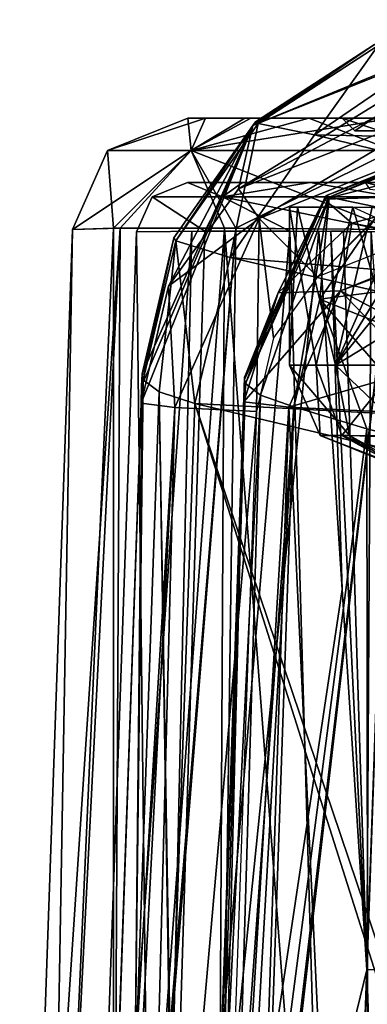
# Model space of a CAD drawing. Header units: inches. Extents: x -9.7 to 9.7, y -1.6 to 4.3.
# Tile 650 of 656: x -5.127 to -4.449, y 1.066 to 2.988. Entities that reach past the tile are written whole.
import ezdxf

# ---------------------------------------------------------------- set-up
doc = ezdxf.new("R2010")
doc.units = ezdxf.units.IN
doc.header["$LTSCALE"] = 101.851852
doc.header["$MEASUREMENT"] = 0
for name, color, linetype in [('1', 7, 'CONTINUOUS'), ('11', 7, 'CONTINUOUS'), ('118', 7, 'CONTINUOUS'), ('12', 7, 'CONTINUOUS'), ('127', 7, 'CONTINUOUS'), ('128', 7, 'CONTINUOUS'), ('132', 7, 'CONTINUOUS'), ('21', 7, 'CONTINUOUS'), ('23', 7, 'CONTINUOUS'), ('230', 7, 'CONTINUOUS'), ('231', 7, 'CONTINUOUS'), ('236', 7, 'CONTINUOUS'), ('237', 7, 'CONTINUOUS'), ('3', 7, 'CONTINUOUS'), ('4', 7, 'CONTINUOUS'), ('484', 7, 'CONTINUOUS'), ('489', 7, 'CONTINUOUS'), ('526', 7, 'CONTINUOUS'), ('527', 7, 'CONTINUOUS'), ('568', 7, 'CONTINUOUS'), ('569', 7, 'CONTINUOUS'), ('575', 7, 'CONTINUOUS'), ('580', 7, 'CONTINUOUS'), ('6', 7, 'CONTINUOUS'), ('8922', 7, 'CONTINUOUS'), ('8923', 7, 'CONTINUOUS'), ('8925', 7, 'CONTINUOUS'), ('8927', 7, 'CONTINUOUS'), ('8930', 7, 'CONTINUOUS'), ('8931', 7, 'CONTINUOUS'), ('8933', 7, 'CONTINUOUS'), ('9', 7, 'CONTINUOUS'), ('9024', 7, 'CONTINUOUS'), ('9025', 7, 'CONTINUOUS'), ('9026', 7, 'CONTINUOUS'), ('9031', 7, 'CONTINUOUS'), ('9032', 7, 'CONTINUOUS'), ('9033', 7, 'CONTINUOUS'), ('9035', 7, 'CONTINUOUS'), ('9037', 7, 'CONTINUOUS'), ('9068', 7, 'CONTINUOUS'), ('9187', 7, 'CONTINUOUS'), ('9189', 7, 'CONTINUOUS'), ('9191', 7, 'CONTINUOUS'), ('9205', 7, 'CONTINUOUS'), ('9637', 7, 'CONTINUOUS')]:
    doc.layers.add(name, color=color, linetype=linetype)

msp = doc.modelspace()

# ---------------------------------------------------------------- linework, layer by layer
at = {"layer": '1', "linetype": 'CONTINUOUS'}
for points in [[(-4.7991, 2.795, 18.2994), (-4.6878, 2.795, 18.5762), (-4.7991, 2.795, 15.5006), (-4.7991, 2.795, 18.2994)], [(-4.7991, 2.795, 15.5006), (-4.6878, 2.795, 18.5762), (-4.7642, 2.795, 15.3371), (-4.7991, 2.795, 15.5006)], [(-4.7642, 2.795, 15.3371), (-4.6878, 2.795, 18.5762), (-4.6762, 2.795, 15.2122), (-4.7642, 2.795, 15.3371)], [(-4.6878, 2.795, 18.5762), (-4.5629, 2.795, 18.6642), (-4.6762, 2.795, 15.2122), (-4.6878, 2.795, 18.5762)], [(-4.498, 2.795, 18.275), (-4.4365, 2.795, 18.1685), (-4.6762, 2.795, 15.2122), (-4.498, 2.795, 18.275)], [(-4.5629, 2.795, 18.6642), (-4.498, 2.795, 18.275), (-4.6762, 2.795, 15.2122), (-4.5629, 2.795, 18.6642)], [(-4.6762, 2.795, 15.2122), (-4.4365, 2.795, 18.1685), (-4.3994, 2.795, 15.1009), (-4.6762, 2.795, 15.2122)], [(-4.3994, 2.795, 18.6991), (-4.498, 2.795, 18.275), (-4.5629, 2.795, 18.6642), (-4.3994, 2.795, 18.6991)], [(-4.4365, 2.795, 18.3815), (-4.498, 2.795, 18.275), (-4.3994, 2.795, 18.6991), (-4.4365, 2.795, 18.3815)]]:
    msp.add_3dface(points, dxfattribs=at)
at = {"layer": '11', "linetype": 'CONTINUOUS'}
for points in [[(-4.7991, 2.795, 18.2994), (-4.7991, 2.795, 15.5006), (-4.9554, 2.7319, 15.5006), (-4.7991, 2.795, 18.2994)], [(-4.9554, 2.7319, 18.2994), (-4.7991, 2.795, 18.2994), (-4.9554, 2.7319, 15.5006), (-4.9554, 2.7319, 18.2994)], [(-5.024, 2.5779, 15.5006), (-5.024, 2.5779, 18.2994), (-4.9554, 2.7319, 18.2994), (-5.024, 2.5779, 15.5006)], [(-5.024, 2.5779, 15.5006), (-4.9554, 2.7319, 18.2994), (-4.9554, 2.7319, 15.5006), (-5.024, 2.5779, 15.5006)]]:
    msp.add_3dface(points, dxfattribs=at)
at = {"layer": '118', "linetype": 'CONTINUOUS'}
for points in [[(-4.7992, 2.67, 15.5005), (-4.6924, 2.67, 15.2287), (-4.7992, 2.67, 18.2995), (-4.7992, 2.67, 15.5005)], [(-4.7992, 2.67, 18.2995), (-4.6924, 2.67, 15.2287), (-4.7127, 2.67, 18.5479), (-4.7992, 2.67, 18.2995)], [(-4.7127, 2.67, 18.5479), (-4.6924, 2.67, 15.2287), (-4.6479, 2.67, 18.3655), (-4.7127, 2.67, 18.5479)], [(-4.5144, 2.67, 18.6824), (-4.7127, 2.67, 18.5479), (-4.6479, 2.67, 18.3655), (-4.5144, 2.67, 18.6824)], [(-4.6924, 2.67, 15.2287), (-4.5601, 2.67, 15.1345), (-4.6479, 2.67, 18.3655), (-4.6924, 2.67, 15.2287)], [(-4.6479, 2.67, 18.3655), (-4.5601, 2.67, 15.1345), (-4.6286, 2.67, 18.1396), (-4.6479, 2.67, 18.3655)], [(-4.4984, 2.67, 18.5347), (-4.5144, 2.67, 18.6824), (-4.6479, 2.67, 18.3655), (-4.4984, 2.67, 18.5347)], [(-4.6286, 2.67, 18.1396), (-4.5601, 2.67, 15.1345), (-4.4527, 2.67, 17.9982), (-4.6286, 2.67, 18.1396)], [(-4.5601, 2.67, 15.1345), (-4.3995, 2.67, 15.1008), (-4.4527, 2.67, 17.9982), (-4.5601, 2.67, 15.1345)], [(-4.5068, 2.67, 18.684), (-4.5144, 2.67, 18.6824), (-4.4984, 2.67, 18.5347), (-4.5068, 2.67, 18.684)], [(-4.4984, 2.67, 18.6844), (-4.5068, 2.67, 18.684), (-4.4984, 2.67, 18.5347), (-4.4984, 2.67, 18.6844)], [(-4.4527, 2.67, 17.9982), (-4.3995, 2.67, 15.1008), (-4.3055, 2.67, 17.8418), (-4.4527, 2.67, 17.9982)]]:
    msp.add_3dface(points, dxfattribs=at)
at = {"layer": '12', "linetype": 'CONTINUOUS'}
for points in [[(-4.7991, 2.795, 18.2994), (-4.9554, 2.7319, 18.2994), (-4.7926, 2.7319, 18.6926), (-4.7991, 2.795, 18.2994)], [(-4.6878, 2.795, 18.5762), (-4.7991, 2.795, 18.2994), (-4.7926, 2.7319, 18.6926), (-4.6878, 2.795, 18.5762)], [(-4.5629, 2.795, 18.6642), (-4.6878, 2.795, 18.5762), (-4.7926, 2.7319, 18.6926), (-4.5629, 2.795, 18.6642)], [(-4.3994, 2.7319, 18.8554), (-4.5629, 2.795, 18.6642), (-4.7926, 2.7319, 18.6926), (-4.3994, 2.7319, 18.8554)], [(-4.3994, 2.795, 18.6991), (-4.5629, 2.795, 18.6642), (-4.3994, 2.7319, 18.8554), (-4.3994, 2.795, 18.6991)], [(-5.024, 2.5779, 18.2994), (-4.9437, 2.5807, 18.6055), (-4.9554, 2.7319, 18.2994), (-5.024, 2.5779, 18.2994)], [(-4.9554, 2.7319, 18.2994), (-4.9437, 2.5807, 18.6055), (-4.7926, 2.7319, 18.6926), (-4.9554, 2.7319, 18.2994)], [(-4.9437, 2.5807, 18.6055), (-4.7275, 2.5808, 18.8308), (-4.7926, 2.7319, 18.6926), (-4.9437, 2.5807, 18.6055)], [(-4.7275, 2.5808, 18.8308), (-4.3994, 2.5779, 18.924), (-4.7926, 2.7319, 18.6926), (-4.7275, 2.5808, 18.8308)], [(-4.3994, 2.5779, 18.924), (-4.3994, 2.7319, 18.8554), (-4.7926, 2.7319, 18.6926), (-4.3994, 2.5779, 18.924)]]:
    msp.add_3dface(points, dxfattribs=at)
at = {"layer": '127', "linetype": 'CONTINUOUS'}
msp.add_3dface([(-4.4498, 1.1328, 18.8495), (-4.4158, 0.1613, 18.8834), (-4.5088, -0.5567, 18.9085), (-4.4498, 1.1328, 18.8495)], dxfattribs=at)
at = {"layer": '128', "linetype": 'CONTINUOUS'}
for points in [[(-5.0085, -0.5567, 18.4088), (-5.0085, -0.5567, 15.3912), (-4.8991, 2.5735, 15.5005), (-5.0085, -0.5567, 18.4088)], [(-4.8991, 2.5735, 18.2995), (-5.0085, -0.5567, 18.4088), (-4.8991, 2.5735, 15.5005), (-4.8991, 2.5735, 18.2995)]]:
    msp.add_3dface(points, dxfattribs=at)
at = {"layer": '132', "linetype": 'CONTINUOUS'}
msp.add_3dface([(-4.5088, -0.5567, 14.8915), (-2.1013, -0.466, 14.8947), (-4.3995, 2.5735, 15.0009), (-4.5088, -0.5567, 14.8915)], dxfattribs=at)
at = {"layer": '21', "linetype": 'CONTINUOUS'}
for points in [[(-5.1267, -0.3622, 15.398), (-5.024, 2.5779, 15.5006), (-4.9308, 2.5808, 15.1725), (-5.1267, -0.3622, 15.398)], [(-5.1267, -0.3622, 15.398), (-4.9308, 2.5808, 15.1725), (-5.0799, -0.3613, 15.1608), (-5.1267, -0.3622, 15.398)], [(-4.9308, 2.5808, 15.1725), (-4.9466, -0.3563, 14.9595), (-5.0799, -0.3613, 15.1608), (-4.9308, 2.5808, 15.1725)], [(-4.7055, 2.5807, 14.9563), (-4.9466, -0.3563, 14.9595), (-4.9308, 2.5808, 15.1725), (-4.7055, 2.5807, 14.9563)], [(-4.9405, -0.3563, 14.9534), (-4.9466, -0.3563, 14.9595), (-4.7055, 2.5807, 14.9563), (-4.9405, -0.3563, 14.9534)], [(-4.7456, -0.3613, 14.8228), (-4.9405, -0.3563, 14.9534), (-4.7055, 2.5807, 14.9563), (-4.7456, -0.3613, 14.8228)], [(-4.3994, 2.5779, 14.876), (-4.7456, -0.3613, 14.8228), (-4.7055, 2.5807, 14.9563), (-4.3994, 2.5779, 14.876)], [(-4.7456, -0.3613, 14.8228), (-4.3994, 2.5779, 14.876), (-4.7394, -0.3613, 14.8202), (-4.7456, -0.3613, 14.8228)], [(-4.3994, 2.5779, 14.876), (-4.502, -0.3622, 14.7733), (-4.7394, -0.3613, 14.8202), (-4.3994, 2.5779, 14.876)]]:
    msp.add_3dface(points, dxfattribs=at)
at = {"layer": '23', "linetype": 'CONTINUOUS'}
for points in [[(-4.7991, 2.795, 15.5006), (-4.7642, 2.795, 15.3371), (-4.9554, 2.7319, 15.5006), (-4.7991, 2.795, 15.5006)], [(-4.9554, 2.7319, 15.5006), (-4.7642, 2.795, 15.3371), (-4.7926, 2.7319, 15.1074), (-4.9554, 2.7319, 15.5006)], [(-4.7642, 2.795, 15.3371), (-4.6762, 2.795, 15.2122), (-4.7926, 2.7319, 15.1074), (-4.7642, 2.795, 15.3371)], [(-4.6762, 2.795, 15.2122), (-4.3994, 2.795, 15.1009), (-4.7926, 2.7319, 15.1074), (-4.6762, 2.795, 15.2122)], [(-4.3994, 2.795, 15.1009), (-4.3994, 2.7319, 14.9446), (-4.7926, 2.7319, 15.1074), (-4.3994, 2.795, 15.1009)], [(-5.024, 2.5779, 15.5006), (-4.9554, 2.7319, 15.5006), (-4.7926, 2.7319, 15.1074), (-5.024, 2.5779, 15.5006)], [(-4.9308, 2.5808, 15.1725), (-5.024, 2.5779, 15.5006), (-4.7926, 2.7319, 15.1074), (-4.9308, 2.5808, 15.1725)], [(-4.7055, 2.5807, 14.9563), (-4.9308, 2.5808, 15.1725), (-4.7926, 2.7319, 15.1074), (-4.7055, 2.5807, 14.9563)], [(-4.3994, 2.7319, 14.9446), (-4.7055, 2.5807, 14.9563), (-4.7926, 2.7319, 15.1074), (-4.3994, 2.7319, 14.9446)], [(-4.3994, 2.5779, 14.876), (-4.7055, 2.5807, 14.9563), (-4.3994, 2.7319, 14.9446), (-4.3994, 2.5779, 14.876)]]:
    msp.add_3dface(points, dxfattribs=at)
at = {"layer": '230', "linetype": 'CONTINUOUS'}
for points in [[(-4.8991, 2.5735, 15.5005), (-5.0085, -0.5567, 15.3912), (-4.8623, -0.5575, 15.038), (-4.8991, 2.5735, 15.5005)], [(-4.8991, 2.5735, 15.5005), (-4.8623, -0.5575, 15.038), (-4.7658, 2.5749, 15.1607), (-4.8991, 2.5735, 15.5005)], [(-4.7658, 2.5749, 15.1607), (-4.8623, -0.5575, 15.038), (-4.6001, 2.5746, 15.0429), (-4.7658, 2.5749, 15.1607)], [(-4.8623, -0.5575, 15.038), (-4.5088, -0.5567, 14.8915), (-4.6001, 2.5746, 15.0429), (-4.8623, -0.5575, 15.038)], [(-4.5088, -0.5567, 14.8915), (-4.3995, 2.5735, 15.0009), (-4.6001, 2.5746, 15.0429), (-4.5088, -0.5567, 14.8915)]]:
    msp.add_3dface(points, dxfattribs=at)
at = {"layer": '231', "linetype": 'CONTINUOUS'}
for points in [[(-5.0085, -0.5567, 18.4088), (-4.8991, 2.5735, 18.2995), (-4.791, 2.5749, 18.6099), (-5.0085, -0.5567, 18.4088)], [(-4.862, -0.5575, 18.7623), (-5.0085, -0.5567, 18.4088), (-4.791, 2.5749, 18.6099), (-4.862, -0.5575, 18.7623)], [(-4.5431, 2.5743, 18.778), (-4.862, -0.5575, 18.7623), (-4.791, 2.5749, 18.6099), (-4.5431, 2.5743, 18.778)], [(-4.4978, 1.8752, 18.818), (-4.862, -0.5575, 18.7623), (-4.5431, 2.5743, 18.778), (-4.4978, 1.8752, 18.818)], [(-4.4498, 1.1328, 18.8495), (-4.862, -0.5575, 18.7623), (-4.4978, 1.8752, 18.818), (-4.4498, 1.1328, 18.8495)], [(-4.4498, 1.1328, 18.8495), (-4.5088, -0.5567, 18.9085), (-4.862, -0.5575, 18.7623), (-4.4498, 1.1328, 18.8495)]]:
    msp.add_3dface(points, dxfattribs=at)
at = {"layer": '236', "linetype": 'CONTINUOUS'}
for points in [[(-4.7313, 2.6419, 15.1688), (-4.7992, 2.67, 15.5005), (-4.8687, 2.6419, 15.5005), (-4.7313, 2.6419, 15.1688)], [(-4.6924, 2.67, 15.2287), (-4.7992, 2.67, 15.5005), (-4.7313, 2.6419, 15.1688), (-4.6924, 2.67, 15.2287)], [(-4.5601, 2.67, 15.1345), (-4.6924, 2.67, 15.2287), (-4.7313, 2.6419, 15.1688), (-4.5601, 2.67, 15.1345)], [(-4.3995, 2.6419, 15.0313), (-4.5601, 2.67, 15.1345), (-4.7313, 2.6419, 15.1688), (-4.3995, 2.6419, 15.0313)], [(-4.3995, 2.67, 15.1008), (-4.5601, 2.67, 15.1345), (-4.3995, 2.6419, 15.0313), (-4.3995, 2.67, 15.1008)], [(-4.8991, 2.5735, 15.5005), (-4.7658, 2.5749, 15.1607), (-4.8687, 2.6419, 15.5005), (-4.8991, 2.5735, 15.5005)], [(-4.7658, 2.5749, 15.1607), (-4.7313, 2.6419, 15.1688), (-4.8687, 2.6419, 15.5005), (-4.7658, 2.5749, 15.1607)], [(-4.7658, 2.5749, 15.1607), (-4.6001, 2.5746, 15.0429), (-4.7313, 2.6419, 15.1688), (-4.7658, 2.5749, 15.1607)], [(-4.6001, 2.5746, 15.0429), (-4.3995, 2.5735, 15.0009), (-4.7313, 2.6419, 15.1688), (-4.6001, 2.5746, 15.0429)], [(-4.3995, 2.5735, 15.0009), (-4.3995, 2.6419, 15.0313), (-4.7313, 2.6419, 15.1688), (-4.3995, 2.5735, 15.0009)]]:
    msp.add_3dface(points, dxfattribs=at)
at = {"layer": '237', "linetype": 'CONTINUOUS'}
for points in [[(-4.7992, 2.67, 15.5005), (-4.7992, 2.67, 18.2995), (-4.8687, 2.6419, 18.2995), (-4.7992, 2.67, 15.5005)], [(-4.8687, 2.6419, 15.5005), (-4.7992, 2.67, 15.5005), (-4.8687, 2.6419, 18.2995), (-4.8687, 2.6419, 15.5005)], [(-4.8991, 2.5735, 18.2995), (-4.8991, 2.5735, 15.5005), (-4.8687, 2.6419, 15.5005), (-4.8991, 2.5735, 18.2995)], [(-4.8991, 2.5735, 18.2995), (-4.8687, 2.6419, 15.5005), (-4.8687, 2.6419, 18.2995), (-4.8991, 2.5735, 18.2995)]]:
    msp.add_3dface(points, dxfattribs=at)
at = {"layer": '3', "linetype": 'CONTINUOUS'}
msp.add_3dface([(-4.3994, 2.5779, 18.924), (-4.502, -0.3622, 19.0267), (-4.1623, 0.5172, 18.996), (-4.3994, 2.5779, 18.924)], dxfattribs=at)
at = {"layer": '4', "linetype": 'CONTINUOUS'}
for points in [[(-5.1267, -0.3622, 15.398), (-5.1267, -0.3622, 18.402), (-5.024, 2.5779, 15.5006), (-5.1267, -0.3622, 15.398)], [(-5.024, 2.5779, 15.5006), (-5.1267, -0.3622, 18.402), (-5.024, 2.5779, 18.2994), (-5.024, 2.5779, 15.5006)]]:
    msp.add_3dface(points, dxfattribs=at)
at = {"layer": '484', "linetype": 'CONTINUOUS'}
for points in [[(-4.6003, 2.313, 18.2491), (-4.5486, 2.313, 18.4209), (-4.6005, 2.6217, 18.3495), (-4.6003, 2.313, 18.2491)], [(-4.6005, 2.6217, 18.3495), (-4.5486, 2.313, 18.4209), (-4.4769, 2.6217, 18.4895), (-4.6005, 2.6217, 18.3495)], [(-4.5847, 2.6217, 18.1634), (-4.6003, 2.313, 18.2491), (-4.6005, 2.6217, 18.3495), (-4.5847, 2.6217, 18.1634)], [(-4.5109, 2.313, 18.0935), (-4.6003, 2.313, 18.2491), (-4.5847, 2.6217, 18.1634), (-4.5109, 2.313, 18.0935)], [(-4.4392, 2.6217, 18.0463), (-4.5109, 2.313, 18.0935), (-4.5847, 2.6217, 18.1634), (-4.4392, 2.6217, 18.0463)], [(-4.5486, 2.313, 18.4209), (-4.3881, 2.313, 18.5014), (-4.4769, 2.6217, 18.4895), (-4.5486, 2.313, 18.4209)], [(-4.3814, 2.6054, 18.0381), (-4.5109, 2.313, 18.0935), (-4.4392, 2.6217, 18.0463), (-4.3814, 2.6054, 18.0381)], [(-4.4769, 2.6217, 18.4895), (-4.3881, 2.313, 18.5014), (-4.4216, 2.596, 18.507), (-4.4769, 2.6217, 18.4895)], [(-4.3521, 2.5745, 18.0402), (-4.5109, 2.313, 18.0935), (-4.3814, 2.6054, 18.0381), (-4.3521, 2.5745, 18.0402)], [(-4.3387, 2.5267, 18.0436), (-4.5109, 2.313, 18.0935), (-4.3521, 2.5745, 18.0402), (-4.3387, 2.5267, 18.0436)], [(-4.3362, 2.4198, 18.0478), (-4.5109, 2.313, 18.0935), (-4.3387, 2.5267, 18.0436), (-4.3362, 2.4198, 18.0478)], [(-4.3336, 2.313, 18.0521), (-4.5109, 2.313, 18.0935), (-4.3362, 2.4198, 18.0478), (-4.3336, 2.313, 18.0521)]]:
    msp.add_3dface(points, dxfattribs=at)
at = {"layer": '489', "linetype": 'CONTINUOUS'}
for points in [[(-4.5486, 2.313, 18.4209), (-4.6003, 2.313, 18.2491), (-4.5405, 2.1761, 18.2645), (-4.5486, 2.313, 18.4209)], [(-4.6003, 2.313, 18.2491), (-4.5109, 2.313, 18.0935), (-4.4838, 2.1761, 18.1499), (-4.6003, 2.313, 18.2491)], [(-4.6003, 2.313, 18.2491), (-4.4838, 2.1761, 18.1499), (-4.5405, 2.1761, 18.2645), (-4.6003, 2.313, 18.2491)], [(-4.3881, 2.313, 18.5014), (-4.5486, 2.313, 18.4209), (-4.4987, 2.1761, 18.3853), (-4.3881, 2.313, 18.5014)], [(-4.5486, 2.313, 18.4209), (-4.5405, 2.1761, 18.2645), (-4.4987, 2.1761, 18.3853), (-4.5486, 2.313, 18.4209)], [(-4.5109, 2.313, 18.0935), (-4.3336, 2.313, 18.0521), (-4.3636, 2.1719, 18.1141), (-4.5109, 2.313, 18.0935)], [(-4.5109, 2.313, 18.0935), (-4.3636, 2.1719, 18.1141), (-4.4838, 2.1761, 18.1499), (-4.5109, 2.313, 18.0935)], [(-4.3881, 2.313, 18.5014), (-4.4987, 2.1761, 18.3853), (-4.3833, 2.1751, 18.4395), (-4.3881, 2.313, 18.5014)], [(-4.5405, 2.1761, 18.2645), (-4.4838, 2.1761, 18.1499), (-4.3965, 2.12, 18.2589), (-4.5405, 2.1761, 18.2645)], [(-4.4987, 2.1761, 18.3853), (-4.5405, 2.1761, 18.2645), (-4.3965, 2.12, 18.2911), (-4.4987, 2.1761, 18.3853)], [(-4.3965, 2.12, 18.2911), (-4.5405, 2.1761, 18.2645), (-4.4019, 2.12, 18.275), (-4.3965, 2.12, 18.2911)], [(-4.4019, 2.12, 18.275), (-4.5405, 2.1761, 18.2645), (-4.3965, 2.12, 18.2589), (-4.4019, 2.12, 18.275)], [(-4.3833, 2.1751, 18.4395), (-4.4987, 2.1761, 18.3853), (-4.382, 2.1347, 18.3769), (-4.3833, 2.1751, 18.4395)], [(-4.382, 2.1347, 18.3769), (-4.4987, 2.1761, 18.3853), (-4.3826, 2.12, 18.3008), (-4.382, 2.1347, 18.3769)], [(-4.3826, 2.12, 18.3008), (-4.4987, 2.1761, 18.3853), (-4.3965, 2.12, 18.2911), (-4.3826, 2.12, 18.3008)], [(-4.3636, 2.1719, 18.1141), (-4.3826, 2.12, 18.2492), (-4.4838, 2.1761, 18.1499), (-4.3636, 2.1719, 18.1141)], [(-4.4838, 2.1761, 18.1499), (-4.3826, 2.12, 18.2492), (-4.3965, 2.12, 18.2589), (-4.4838, 2.1761, 18.1499)]]:
    msp.add_3dface(points, dxfattribs=at)
at = {"layer": '526', "linetype": 'CONTINUOUS'}
for points in [[(-4.4734, 2.7704, 18.275), (-4.4242, 2.7704, 18.1897), (-4.498, 2.795, 18.275), (-4.4734, 2.7704, 18.275)], [(-4.498, 2.795, 18.275), (-4.4242, 2.7704, 18.1897), (-4.4365, 2.795, 18.1685), (-4.498, 2.795, 18.275)]]:
    msp.add_3dface(points, dxfattribs=at)
at = {"layer": '527', "linetype": 'CONTINUOUS'}
for points in [[(-4.4734, 2.7704, 18.275), (-4.498, 2.795, 18.275), (-4.4365, 2.795, 18.3815), (-4.4734, 2.7704, 18.275)], [(-4.4242, 2.7704, 18.3603), (-4.4734, 2.7704, 18.275), (-4.4365, 2.795, 18.3815), (-4.4242, 2.7704, 18.3603)]]:
    msp.add_3dface(points, dxfattribs=at)
at = {"layer": '568', "linetype": 'CONTINUOUS'}
for points in [[(-4.4951, 2.5757, 18.7842), (-4.4498, 1.1328, 18.8495), (-4.5201, 2.5751, 18.783), (-4.4951, 2.5757, 18.7842)], [(-4.4414, 2.5731, 18.7725), (-4.4498, 1.1328, 18.8495), (-4.4951, 2.5757, 18.7842), (-4.4414, 2.5731, 18.7725)], [(-4.4978, 1.8752, 18.818), (-4.5431, 2.5743, 18.778), (-4.5201, 2.5751, 18.783), (-4.4978, 1.8752, 18.818)], [(-4.4498, 1.1328, 18.8495), (-4.4978, 1.8752, 18.818), (-4.5201, 2.5751, 18.783), (-4.4498, 1.1328, 18.8495)], [(-4.3438, 1.135, 18.8055), (-4.4498, 1.1328, 18.8495), (-4.4414, 2.5731, 18.7725), (-4.3438, 1.135, 18.8055)]]:
    msp.add_3dface(points, dxfattribs=at)
at = {"layer": '569', "linetype": 'CONTINUOUS'}
msp.add_3dface([(-4.4158, 0.1613, 18.8834), (-4.4498, 1.1328, 18.8495), (-4.3438, 1.135, 18.8055), (-4.4158, 0.1613, 18.8834)], dxfattribs=at)
at = {"layer": '575', "linetype": 'CONTINUOUS'}
msp.add_3dface([(-4.4527, 2.67, 17.9982), (-4.3055, 2.67, 17.8418), (-4.3602, 2.6455, 18.0037), (-4.4527, 2.67, 17.9982)], dxfattribs=at)
at = {"layer": '580', "linetype": 'CONTINUOUS'}
msp.add_3dface([(-4.4527, 2.67, 17.9982), (-4.3602, 2.6455, 18.0037), (-4.4433, 2.656, 18.0316), (-4.4527, 2.67, 17.9982)], dxfattribs=at)
at = {"layer": '6', "linetype": 'CONTINUOUS'}
msp.add_3dface([(-4.502, -0.3622, 14.7733), (-4.3994, 2.5779, 14.876), (-3.9458, -0.3622, 14.7733), (-4.502, -0.3622, 14.7733)], dxfattribs=at)
at = {"layer": '8922', "linetype": 'CONTINUOUS'}
for points in [[(-4.89, 2.2388, 19.1612), (-4.9366, 0.9063, 20.1253), (-4.8882, 2.2923, 21.1308), (-4.89, 2.2388, 19.1612)], [(-4.8882, 2.2923, 21.1308), (-4.9366, 0.9063, 20.1253), (-4.9366, 0.9063, 21.1372), (-4.8882, 2.2923, 21.1308)], [(-4.8889, 2.2722, 20.0836), (-4.89, 2.2388, 19.1612), (-4.8882, 2.2923, 21.1308), (-4.8889, 2.2722, 20.0836)], [(-4.888, 2.2961, 20.9063), (-4.8889, 2.2722, 20.0836), (-4.8882, 2.2923, 21.1308), (-4.888, 2.2961, 20.9063)], [(-4.888, 2.2965, 21.0203), (-4.888, 2.2961, 20.9063), (-4.8882, 2.2923, 21.1308), (-4.888, 2.2965, 21.0203)], [(-4.9804, -0.3476, 19.2516), (-4.9428, 0.7271, 19.8401), (-4.89, 2.2388, 19.1612), (-4.9804, -0.3476, 19.2516)], [(-4.9428, 0.7271, 19.8401), (-4.9397, 0.8161, 19.9016), (-4.89, 2.2388, 19.1612), (-4.9428, 0.7271, 19.8401)], [(-4.9397, 0.8161, 19.9016), (-4.9375, 0.8788, 19.9928), (-4.89, 2.2388, 19.1612), (-4.9397, 0.8161, 19.9016)], [(-4.9375, 0.8788, 19.9928), (-4.9366, 0.9063, 20.1253), (-4.89, 2.2388, 19.1612), (-4.9375, 0.8788, 19.9928)]]:
    msp.add_3dface(points, dxfattribs=at)
at = {"layer": '8923', "linetype": 'CONTINUOUS'}
for points in [[(-4.8317, 0.9063, 21.9234), (-4.3629, 0.9063, 23.6485), (-4.7851, 2.2387, 21.9172), (-4.8317, 0.9063, 21.9234)], [(-4.3629, 0.9063, 23.6485), (-4.3115, 0.8349, 23.8473), (-4.7851, 2.2387, 21.9172), (-4.3629, 0.9063, 23.6485)], [(-4.7851, 2.2387, 21.9172), (-4.3115, 0.8349, 23.8473), (-4.0145, 2.0554, 24.7777), (-4.7851, 2.2387, 21.9172)]]:
    msp.add_3dface(points, dxfattribs=at)
at = {"layer": '8925', "linetype": 'CONTINUOUS'}
for points in [[(-4.8882, 2.2923, 21.1308), (-4.9366, 0.9063, 21.1447), (-4.8877, 2.2888, 21.1889), (-4.8882, 2.2923, 21.1308)], [(-4.9366, 0.9063, 21.1447), (-4.8882, 2.2923, 21.1308), (-4.9366, 0.9063, 21.1372), (-4.9366, 0.9063, 21.1447)], [(-4.9366, 0.9063, 21.1447), (-4.9025, 0.9067, 21.588), (-4.8877, 2.2888, 21.1889), (-4.9366, 0.9063, 21.1447)], [(-4.8877, 2.2888, 21.1889), (-4.9025, 0.9067, 21.588), (-4.8862, 2.2845, 21.247), (-4.8877, 2.2888, 21.1889)], [(-4.8862, 2.2845, 21.247), (-4.9025, 0.9067, 21.588), (-4.8547, 2.2615, 21.5846), (-4.8862, 2.2845, 21.247)], [(-4.9025, 0.9067, 21.588), (-4.8336, 0.9063, 21.9162), (-4.8547, 2.2615, 21.5846), (-4.9025, 0.9067, 21.588)], [(-4.8317, 0.9063, 21.9234), (-4.7851, 2.2387, 21.9172), (-4.8547, 2.2615, 21.5846), (-4.8317, 0.9063, 21.9234)], [(-4.8317, 0.9063, 21.9234), (-4.8547, 2.2615, 21.5846), (-4.8336, 0.9063, 21.9162), (-4.8317, 0.9063, 21.9234)]]:
    msp.add_3dface(points, dxfattribs=at)
at = {"layer": '8927', "linetype": 'CONTINUOUS'}
msp.add_3dface([(-4.4798, -0.3499, 19.2264), (-4.2175, -0.3499, 19.2264), (-4.39, 2.221, 19.1366), (-4.4798, -0.3499, 19.2264)], dxfattribs=at)
at = {"layer": '8930', "linetype": 'CONTINUOUS'}
for points in [[(-4.6882, 2.2891, 20.9063), (-4.6883, 2.2853, 21.1308), (-4.6889, 2.2693, 20.2113), (-4.6882, 2.2891, 20.9063)], [(-4.6882, 2.2895, 21.0203), (-4.6883, 2.2853, 21.1308), (-4.6882, 2.2891, 20.9063), (-4.6882, 2.2895, 21.0203)], [(-4.6883, 2.2853, 21.1308), (-4.7528, 0.439, 21.1394), (-4.6889, 2.2693, 20.2113), (-4.6883, 2.2853, 21.1308)], [(-4.6889, 2.2693, 20.2113), (-4.7528, 0.439, 21.1394), (-4.6898, 2.2419, 19.4364), (-4.6889, 2.2693, 20.2113)], [(-4.78, -0.3408, 19.5266), (-4.6898, 2.2419, 19.4364), (-4.7796, -0.33, 19.8359), (-4.78, -0.3408, 19.5266)], [(-4.7796, -0.33, 19.8359), (-4.6898, 2.2419, 19.4364), (-4.7616, 0.1853, 19.9271), (-4.7796, -0.33, 19.8359)], [(-4.7616, 0.1853, 19.9271), (-4.6898, 2.2419, 19.4364), (-4.7558, 0.3512, 19.9948), (-4.7616, 0.1853, 19.9271)], [(-4.7558, 0.3512, 19.9948), (-4.6898, 2.2419, 19.4364), (-4.7516, 0.4737, 20.1235), (-4.7558, 0.3512, 19.9948)], [(-4.6898, 2.2419, 19.4364), (-4.7528, 0.439, 21.1394), (-4.75, 0.5198, 20.4637), (-4.6898, 2.2419, 19.4364)], [(-4.7516, 0.4737, 20.1235), (-4.6898, 2.2419, 19.4364), (-4.7495, 0.5329, 20.2912), (-4.7516, 0.4737, 20.1235)], [(-4.7495, 0.5329, 20.2912), (-4.6898, 2.2419, 19.4364), (-4.75, 0.5198, 20.4637), (-4.7495, 0.5329, 20.2912)]]:
    msp.add_3dface(points, dxfattribs=at)
at = {"layer": '8931', "linetype": 'CONTINUOUS'}
for points in [[(-4.5922, 2.2317, 21.8648), (-4.4499, 2.1887, 22.3944), (-4.6464, 0.6816, 21.872), (-4.5922, 2.2317, 21.8648)], [(-4.6464, 0.6816, 21.872), (-4.4499, 2.1887, 22.3944), (-4.4481, 0.6816, 22.6017), (-4.6464, 0.6816, 21.872)], [(-4.4499, 2.1887, 22.3944), (-4.2876, 2.1482, 22.9969), (-4.4481, 0.6816, 22.6017), (-4.4499, 2.1887, 22.3944)]]:
    msp.add_3dface(points, dxfattribs=at)
at = {"layer": '8933', "linetype": 'CONTINUOUS'}
for points in [[(-4.7528, 0.439, 21.1394), (-4.6883, 2.2853, 21.1308), (-4.6879, 2.2818, 21.185), (-4.7528, 0.439, 21.1394)], [(-4.6865, 2.2775, 21.2393), (-4.7528, 0.439, 21.1394), (-4.6879, 2.2818, 21.185), (-4.6865, 2.2775, 21.2393)], [(-4.7528, 0.439, 21.1394), (-4.6865, 2.2775, 21.2393), (-4.7395, 0.6103, 21.3406), (-4.7528, 0.439, 21.1394)], [(-4.6865, 2.2775, 21.2393), (-4.6572, 2.2544, 21.5543), (-4.7395, 0.6103, 21.3406), (-4.6865, 2.2775, 21.2393)], [(-4.6572, 2.2544, 21.5543), (-4.704, 0.6811, 21.6118), (-4.7395, 0.6103, 21.3406), (-4.6572, 2.2544, 21.5543)], [(-4.5922, 2.2317, 21.8648), (-4.704, 0.6811, 21.6118), (-4.6572, 2.2544, 21.5543), (-4.5922, 2.2317, 21.8648)], [(-4.704, 0.6811, 21.6118), (-4.5922, 2.2317, 21.8648), (-4.6813, 0.6817, 21.7287), (-4.704, 0.6811, 21.6118)], [(-4.5922, 2.2317, 21.8648), (-4.6464, 0.6816, 21.872), (-4.6813, 0.6817, 21.7287), (-4.5922, 2.2317, 21.8648)]]:
    msp.add_3dface(points, dxfattribs=at)
at = {"layer": '9', "linetype": 'CONTINUOUS'}
for points in [[(-5.024, 2.5779, 18.2994), (-5.1267, -0.3622, 18.402), (-5.0754, -0.3612, 18.6498), (-5.024, 2.5779, 18.2994)], [(-5.024, 2.5779, 18.2994), (-5.0754, -0.3612, 18.6498), (-4.9437, 2.5807, 18.6055), (-5.024, 2.5779, 18.2994)], [(-5.0754, -0.3612, 18.6498), (-4.9436, -0.3562, 18.8436), (-4.9437, 2.5807, 18.6055), (-5.0754, -0.3612, 18.6498)], [(-4.9437, 2.5807, 18.6055), (-4.9436, -0.3562, 18.8436), (-4.7275, 2.5808, 18.8308), (-4.9437, 2.5807, 18.6055)], [(-4.7275, 2.5808, 18.8308), (-4.9436, -0.3562, 18.8436), (-4.7427, -0.3613, 18.9784), (-4.7275, 2.5808, 18.8308)], [(-4.502, -0.3622, 19.0267), (-4.7275, 2.5808, 18.8308), (-4.7427, -0.3613, 18.9784), (-4.502, -0.3622, 19.0267)], [(-4.502, -0.3622, 19.0267), (-4.3994, 2.5779, 18.924), (-4.7275, 2.5808, 18.8308), (-4.502, -0.3622, 19.0267)]]:
    msp.add_3dface(points, dxfattribs=at)
at = {"layer": '9024', "linetype": 'CONTINUOUS'}
for points in [[(-4.1795, 2.9774, 20.8417), (-4.2327, 2.9033, 20.0325), (-4.6998, 2.6574, 19.1426), (-4.1795, 2.9774, 20.8417)], [(-4.1795, 2.9774, 20.8417), (-4.6998, 2.6574, 19.1426), (-4.6718, 2.7809, 20.8809), (-4.1795, 2.9774, 20.8417)], [(-4.2327, 2.9033, 20.0325), (-4.2858, 2.8206, 19.128), (-4.6998, 2.6574, 19.1426), (-4.2327, 2.9033, 20.0325)], [(-4.89, 2.2388, 19.1612), (-4.8889, 2.2722, 20.0836), (-4.6718, 2.7809, 20.8809), (-4.89, 2.2388, 19.1612)], [(-4.8363, 2.4672, 19.1521), (-4.89, 2.2388, 19.1612), (-4.6718, 2.7809, 20.8809), (-4.8363, 2.4672, 19.1521)], [(-4.8889, 2.2722, 20.0836), (-4.888, 2.2961, 20.9063), (-4.6718, 2.7809, 20.8809), (-4.8889, 2.2722, 20.0836)], [(-4.6998, 2.6574, 19.1426), (-4.8363, 2.4672, 19.1521), (-4.6718, 2.7809, 20.8809), (-4.6998, 2.6574, 19.1426)]]:
    msp.add_3dface(points, dxfattribs=at)
at = {"layer": '9025', "linetype": 'CONTINUOUS'}
for points in [[(-4.4278, 2.9373, 21.2598), (-4.6618, 2.7848, 21.2713), (-4.552, 2.7629, 21.8865), (-4.4278, 2.9373, 21.2598)], [(-4.3163, 2.9232, 21.8204), (-4.4278, 2.9373, 21.2598), (-4.552, 2.7629, 21.8865), (-4.3163, 2.9232, 21.8204)], [(-4.6618, 2.7848, 21.2713), (-4.8225, 2.556, 21.2669), (-4.7163, 2.5231, 21.9204), (-4.6618, 2.7848, 21.2713)], [(-4.552, 2.7629, 21.8865), (-4.6618, 2.7848, 21.2713), (-4.7163, 2.5231, 21.9204), (-4.552, 2.7629, 21.8865)], [(-4.8862, 2.2845, 21.247), (-4.8547, 2.2615, 21.5846), (-4.8225, 2.556, 21.2669), (-4.8862, 2.2845, 21.247)], [(-4.8547, 2.2615, 21.5846), (-4.7851, 2.2387, 21.9172), (-4.8225, 2.556, 21.2669), (-4.8547, 2.2615, 21.5846)], [(-4.8225, 2.556, 21.2669), (-4.7851, 2.2387, 21.9172), (-4.7163, 2.5231, 21.9204), (-4.8225, 2.556, 21.2669)]]:
    msp.add_3dface(points, dxfattribs=at)
at = {"layer": '9026', "linetype": 'CONTINUOUS'}
for points in [[(-4.3163, 2.9232, 21.8204), (-4.552, 2.7629, 21.8865), (-2.6131, 2.7221, 28.0321), (-4.3163, 2.9232, 21.8204)], [(-4.552, 2.7629, 21.8865), (-4.7163, 2.5231, 21.9204), (-2.9728, 2.3794, 28.0706), (-4.552, 2.7629, 21.8865)], [(-2.6131, 2.7221, 28.0321), (-4.552, 2.7629, 21.8865), (-2.9728, 2.3794, 28.0706), (-2.6131, 2.7221, 28.0321)], [(-4.7163, 2.5231, 21.9204), (-4.7851, 2.2387, 21.9172), (-3.0781, 2.1473, 28.0832), (-4.7163, 2.5231, 21.9204)], [(-2.9728, 2.3794, 28.0706), (-4.7163, 2.5231, 21.9204), (-3.0781, 2.1473, 28.0832), (-2.9728, 2.3794, 28.0706)], [(-4.7851, 2.2387, 21.9172), (-4.0145, 2.0554, 24.7777), (-3.0781, 2.1473, 28.0832), (-4.7851, 2.2387, 21.9172)]]:
    msp.add_3dface(points, dxfattribs=at)
at = {"layer": '9031', "linetype": 'CONTINUOUS'}
for points in [[(-4.2252, 2.7152, 20.1711), (-4.1795, 2.7782, 20.8599), (-4.5329, 2.6372, 20.888), (-4.2252, 2.7152, 20.1711)], [(-4.2708, 2.6451, 19.405), (-4.2252, 2.7152, 20.1711), (-4.5329, 2.6372, 20.888), (-4.2708, 2.6451, 19.405)], [(-4.6882, 2.2891, 20.9063), (-4.6228, 2.4547, 19.4262), (-4.5329, 2.6372, 20.888), (-4.6882, 2.2891, 20.9063)], [(-4.6228, 2.4547, 19.4262), (-4.4792, 2.5903, 19.4156), (-4.5329, 2.6372, 20.888), (-4.6228, 2.4547, 19.4262)], [(-4.4792, 2.5903, 19.4156), (-4.2708, 2.6451, 19.405), (-4.5329, 2.6372, 20.888), (-4.4792, 2.5903, 19.4156)], [(-4.6889, 2.2693, 20.2113), (-4.6898, 2.2419, 19.4364), (-4.6228, 2.4547, 19.4262), (-4.6889, 2.2693, 20.2113)], [(-4.6882, 2.2891, 20.9063), (-4.6889, 2.2693, 20.2113), (-4.6228, 2.4547, 19.4262), (-4.6882, 2.2891, 20.9063)]]:
    msp.add_3dface(points, dxfattribs=at)
at = {"layer": '9032', "linetype": 'CONTINUOUS'}
for points in [[(-4.1547, 2.7912, 21.2298), (-4.4198, 2.6196, 21.842), (-4.5233, 2.6412, 21.257), (-4.1547, 2.7912, 21.2298)], [(-4.6572, 2.2544, 21.5543), (-4.6865, 2.2775, 21.2393), (-4.5233, 2.6412, 21.257), (-4.6572, 2.2544, 21.5543)], [(-4.5922, 2.2317, 21.8648), (-4.6572, 2.2544, 21.5543), (-4.5233, 2.6412, 21.257), (-4.5922, 2.2317, 21.8648)], [(-4.5413, 2.4422, 21.8671), (-4.5922, 2.2317, 21.8648), (-4.5233, 2.6412, 21.257), (-4.5413, 2.4422, 21.8671)], [(-4.4198, 2.6196, 21.842), (-4.5413, 2.4422, 21.8671), (-4.5233, 2.6412, 21.257), (-4.4198, 2.6196, 21.842)]]:
    msp.add_3dface(points, dxfattribs=at)
at = {"layer": '9033', "linetype": 'CONTINUOUS'}
for points in [[(-4.5413, 2.4422, 21.8671), (-4.4198, 2.6196, 21.842), (-4.1719, 2.4896, 22.9842), (-4.5413, 2.4422, 21.8671)], [(-4.2552, 2.3269, 22.9929), (-4.5413, 2.4422, 21.8671), (-4.1719, 2.4896, 22.9842), (-4.2552, 2.3269, 22.9929)], [(-4.4499, 2.1887, 22.3944), (-4.5922, 2.2317, 21.8648), (-4.5413, 2.4422, 21.8671), (-4.4499, 2.1887, 22.3944)], [(-4.2876, 2.1482, 22.9969), (-4.4499, 2.1887, 22.3944), (-4.5413, 2.4422, 21.8671), (-4.2876, 2.1482, 22.9969)], [(-4.2876, 2.1482, 22.9969), (-4.5413, 2.4422, 21.8671), (-4.2552, 2.3269, 22.9929), (-4.2876, 2.1482, 22.9969)]]:
    msp.add_3dface(points, dxfattribs=at)
at = {"layer": '9035', "linetype": 'CONTINUOUS'}
for points in [[(-4.435, 2.9391, 21.1392), (-4.6671, 2.7883, 21.1464), (-4.6618, 2.7848, 21.2713), (-4.435, 2.9391, 21.1392)], [(-4.435, 2.9391, 21.1392), (-4.6618, 2.7848, 21.2713), (-4.4278, 2.9373, 21.2598), (-4.435, 2.9391, 21.1392)], [(-4.6671, 2.7883, 21.1464), (-4.8259, 2.5617, 21.1434), (-4.8225, 2.556, 21.2669), (-4.6671, 2.7883, 21.1464)], [(-4.6671, 2.7883, 21.1464), (-4.8225, 2.556, 21.2669), (-4.6618, 2.7848, 21.2713), (-4.6671, 2.7883, 21.1464)], [(-4.8882, 2.2923, 21.1308), (-4.8862, 2.2845, 21.247), (-4.8259, 2.5617, 21.1434), (-4.8882, 2.2923, 21.1308)], [(-4.8259, 2.5617, 21.1434), (-4.8862, 2.2845, 21.247), (-4.8225, 2.556, 21.2669), (-4.8259, 2.5617, 21.1434)], [(-4.8882, 2.2923, 21.1308), (-4.8877, 2.2888, 21.1889), (-4.8862, 2.2845, 21.247), (-4.8882, 2.2923, 21.1308)]]:
    msp.add_3dface(points, dxfattribs=at)
at = {"layer": '9037', "linetype": 'CONTINUOUS'}
for points in [[(-4.5282, 2.6445, 21.1421), (-4.1638, 2.7918, 21.1251), (-4.5233, 2.6412, 21.257), (-4.5282, 2.6445, 21.1421)], [(-4.1638, 2.7918, 21.1251), (-4.1547, 2.7912, 21.2298), (-4.5233, 2.6412, 21.257), (-4.1638, 2.7918, 21.1251)], [(-4.6865, 2.2775, 21.2393), (-4.6883, 2.2853, 21.1308), (-4.5282, 2.6445, 21.1421), (-4.6865, 2.2775, 21.2393)], [(-4.6865, 2.2775, 21.2393), (-4.5282, 2.6445, 21.1421), (-4.5233, 2.6412, 21.257), (-4.6865, 2.2775, 21.2393)], [(-4.6883, 2.2853, 21.1308), (-4.6865, 2.2775, 21.2393), (-4.6879, 2.2818, 21.185), (-4.6883, 2.2853, 21.1308)]]:
    msp.add_3dface(points, dxfattribs=at)
at = {"layer": '9068', "linetype": 'CONTINUOUS'}
for points in [[(-4.6898, 2.2419, 19.4364), (-4.78, -0.3408, 19.5266), (-4.7555, -0.3449, 19.4075), (-4.6898, 2.2419, 19.4364)], [(-4.6021, 2.2314, 19.2243), (-4.6898, 2.2419, 19.4364), (-4.7555, -0.3449, 19.4075), (-4.6021, 2.2314, 19.2243)], [(-4.6869, -0.348, 19.3092), (-4.6021, 2.2314, 19.2243), (-4.7555, -0.3449, 19.4075), (-4.6869, -0.348, 19.3092)], [(-4.4798, -0.3499, 19.2264), (-4.6021, 2.2314, 19.2243), (-4.6869, -0.348, 19.3092), (-4.4798, -0.3499, 19.2264)], [(-4.4798, -0.3499, 19.2264), (-4.39, 2.221, 19.1366), (-4.6021, 2.2314, 19.2243), (-4.4798, -0.3499, 19.2264)]]:
    msp.add_3dface(points, dxfattribs=at)
at = {"layer": '9187', "linetype": 'CONTINUOUS'}
for points in [[(-4.9804, -0.3476, 19.2516), (-4.89, 2.2388, 19.1612), (-4.8243, 2.2309, 19.0021), (-4.9804, -0.3476, 19.2516)], [(-4.9804, -0.3476, 19.2516), (-4.8243, 2.2309, 19.0021), (-4.9579, -0.3512, 19.1534), (-4.9804, -0.3476, 19.2516)], [(-4.9579, -0.3512, 19.1534), (-4.8243, 2.2309, 19.0021), (-4.8913, -0.3544, 19.0721), (-4.9579, -0.3512, 19.1534)], [(-4.8243, 2.2309, 19.0021), (-4.6652, 2.2231, 18.9364), (-4.8913, -0.3544, 19.0721), (-4.8243, 2.2309, 19.0021)], [(-4.6652, 2.2231, 18.9364), (-4.7553, -0.3569, 19.0265), (-4.8913, -0.3544, 19.0721), (-4.6652, 2.2231, 18.9364)]]:
    msp.add_3dface(points, dxfattribs=at)
at = {"layer": '9189', "linetype": 'CONTINUOUS'}
for points in [[(-4.1716, 2.9875, 20.9842), (-4.1795, 2.9774, 20.8417), (-4.6718, 2.7809, 20.8809), (-4.1716, 2.9875, 20.9842)], [(-4.1716, 2.9875, 20.9842), (-4.6718, 2.7809, 20.8809), (-4.435, 2.9391, 21.1392), (-4.1716, 2.9875, 20.9842)], [(-4.435, 2.9391, 21.1392), (-4.6718, 2.7809, 20.8809), (-4.6671, 2.7883, 21.1464), (-4.435, 2.9391, 21.1392)], [(-4.6671, 2.7883, 21.1464), (-4.6718, 2.7809, 20.8809), (-4.8259, 2.5617, 21.1434), (-4.6671, 2.7883, 21.1464)], [(-4.6718, 2.7809, 20.8809), (-4.888, 2.2961, 20.9063), (-4.8259, 2.5617, 21.1434), (-4.6718, 2.7809, 20.8809)], [(-4.888, 2.2965, 21.0203), (-4.8882, 2.2923, 21.1308), (-4.8259, 2.5617, 21.1434), (-4.888, 2.2965, 21.0203)], [(-4.888, 2.2961, 20.9063), (-4.888, 2.2965, 21.0203), (-4.8259, 2.5617, 21.1434), (-4.888, 2.2961, 20.9063)]]:
    msp.add_3dface(points, dxfattribs=at)
at = {"layer": '9191', "linetype": 'CONTINUOUS'}
for points in [[(-4.1716, 2.7878, 20.9942), (-4.1638, 2.7918, 21.1251), (-4.5282, 2.6445, 21.1421), (-4.1716, 2.7878, 20.9942)], [(-4.1795, 2.7782, 20.8599), (-4.1716, 2.7878, 20.9942), (-4.5282, 2.6445, 21.1421), (-4.1795, 2.7782, 20.8599)], [(-4.5329, 2.6372, 20.888), (-4.1795, 2.7782, 20.8599), (-4.5282, 2.6445, 21.1421), (-4.5329, 2.6372, 20.888)], [(-4.6883, 2.2853, 21.1308), (-4.5329, 2.6372, 20.888), (-4.5282, 2.6445, 21.1421), (-4.6883, 2.2853, 21.1308)], [(-4.6883, 2.2853, 21.1308), (-4.6882, 2.2895, 21.0203), (-4.5329, 2.6372, 20.888), (-4.6883, 2.2853, 21.1308)], [(-4.6882, 2.2895, 21.0203), (-4.6882, 2.2891, 20.9063), (-4.5329, 2.6372, 20.888), (-4.6882, 2.2895, 21.0203)]]:
    msp.add_3dface(points, dxfattribs=at)
at = {"layer": '9205', "linetype": 'CONTINUOUS'}
for points in [[(-4.6998, 2.6574, 19.1426), (-4.2858, 2.8206, 19.128), (-4.6599, 2.5992, 18.9893), (-4.6998, 2.6574, 19.1426)], [(-4.2858, 2.8206, 19.128), (-4.2858, 2.75, 18.984), (-4.6599, 2.5992, 18.9893), (-4.2858, 2.8206, 19.128)], [(-4.2858, 2.75, 18.984), (-4.5458, 2.4858, 18.9272), (-4.6599, 2.5992, 18.9893), (-4.2858, 2.75, 18.984)], [(-4.2858, 2.75, 18.984), (-4.2858, 2.7452, 18.9797), (-4.5458, 2.4858, 18.9272), (-4.2858, 2.75, 18.984)], [(-4.2858, 2.7452, 18.9797), (-4.2858, 2.5886, 18.9236), (-4.5458, 2.4858, 18.9272), (-4.2858, 2.7452, 18.9797)], [(-4.8363, 2.4672, 19.1521), (-4.6998, 2.6574, 19.1426), (-4.6599, 2.5992, 18.9893), (-4.8363, 2.4672, 19.1521)], [(-4.8243, 2.2309, 19.0021), (-4.8363, 2.4672, 19.1521), (-4.6599, 2.5992, 18.9893), (-4.8243, 2.2309, 19.0021)], [(-4.6652, 2.2231, 18.9364), (-4.8243, 2.2309, 19.0021), (-4.6599, 2.5992, 18.9893), (-4.6652, 2.2231, 18.9364)], [(-4.6315, 2.3663, 18.9314), (-4.6652, 2.2231, 18.9364), (-4.6599, 2.5992, 18.9893), (-4.6315, 2.3663, 18.9314)], [(-4.5458, 2.4858, 18.9272), (-4.6315, 2.3663, 18.9314), (-4.6599, 2.5992, 18.9893), (-4.5458, 2.4858, 18.9272)], [(-4.8243, 2.2309, 19.0021), (-4.89, 2.2388, 19.1612), (-4.8363, 2.4672, 19.1521), (-4.8243, 2.2309, 19.0021)]]:
    msp.add_3dface(points, dxfattribs=at)
at = {"layer": '9637', "linetype": 'CONTINUOUS'}
for points in [[(-4.2708, 2.6451, 19.405), (-4.4792, 2.5903, 19.4156), (-4.2708, 2.5511, 19.2131), (-4.2708, 2.6451, 19.405)], [(-4.4792, 2.5903, 19.4156), (-4.6228, 2.4547, 19.4262), (-4.501, 2.4582, 19.2163), (-4.4792, 2.5903, 19.4156)], [(-4.2708, 2.5511, 19.2131), (-4.4792, 2.5903, 19.4156), (-4.501, 2.4582, 19.2163), (-4.2708, 2.5511, 19.2131)], [(-4.2708, 2.5511, 19.2131), (-4.501, 2.4582, 19.2163), (-4.2708, 2.5447, 19.2073), (-4.2708, 2.5511, 19.2131)], [(-4.501, 2.4582, 19.2163), (-4.2708, 2.3359, 19.1326), (-4.2708, 2.5447, 19.2073), (-4.501, 2.4582, 19.2163)], [(-4.6898, 2.2419, 19.4364), (-4.6021, 2.2314, 19.2243), (-4.501, 2.4582, 19.2163), (-4.6898, 2.2419, 19.4364)], [(-4.6228, 2.4547, 19.4262), (-4.6898, 2.2419, 19.4364), (-4.501, 2.4582, 19.2163), (-4.6228, 2.4547, 19.4262)], [(-4.6021, 2.2314, 19.2243), (-4.3529, 2.3032, 19.1337), (-4.501, 2.4582, 19.2163), (-4.6021, 2.2314, 19.2243)], [(-4.3529, 2.3032, 19.1337), (-4.2708, 2.3359, 19.1326), (-4.501, 2.4582, 19.2163), (-4.3529, 2.3032, 19.1337)], [(-4.39, 2.221, 19.1366), (-4.3529, 2.3032, 19.1337), (-4.6021, 2.2314, 19.2243), (-4.39, 2.221, 19.1366)]]:
    msp.add_3dface(points, dxfattribs=at)

doc.saveas('drawing.dxf')
